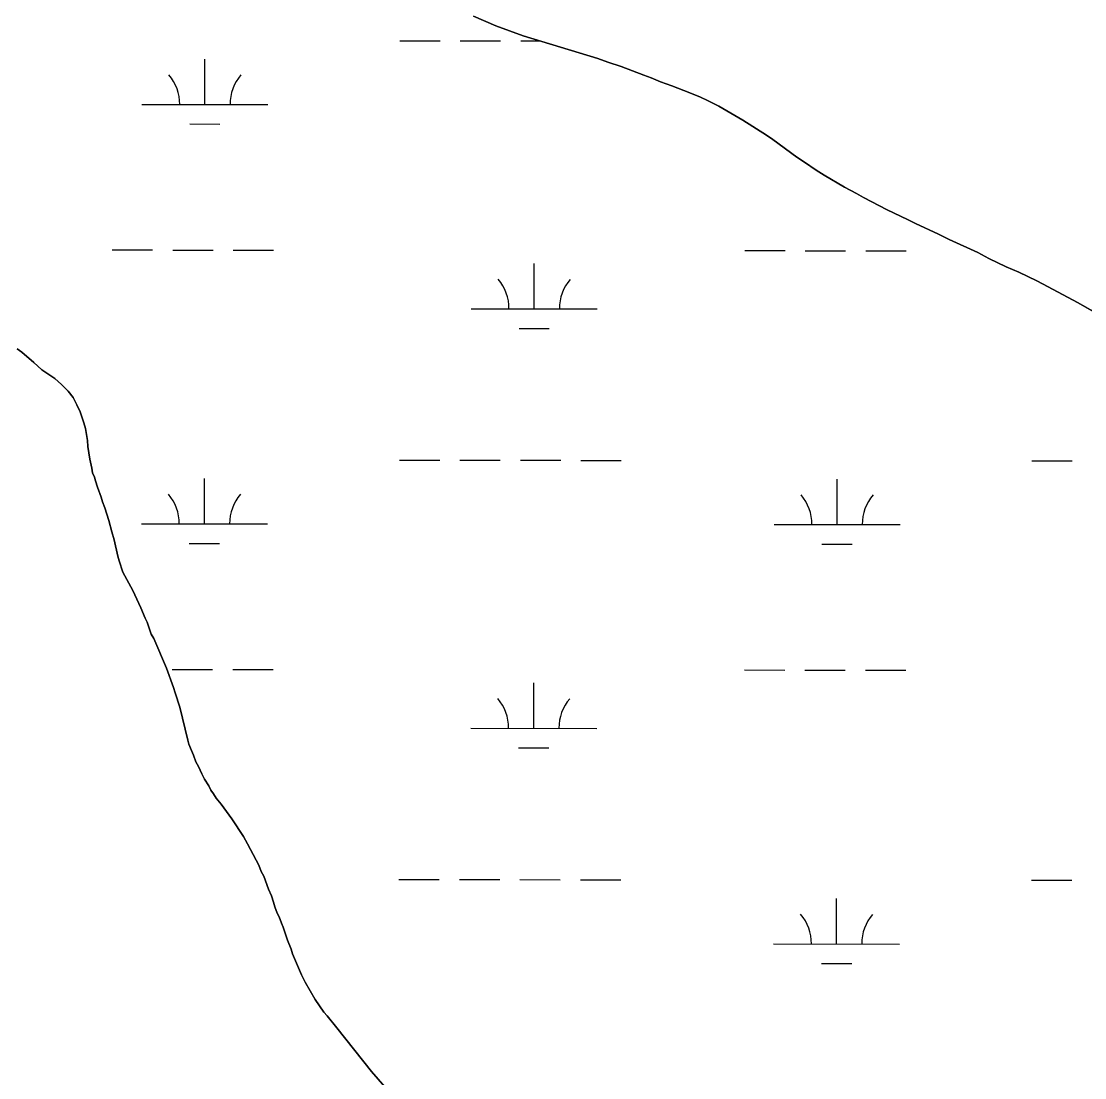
# Model space of a CAD drawing. Extents: x 3148686 to 3186545, y 916144 to 941516.
# Drawn here: x 3153083 to 3153927, y 935470 to 936308 of the extents above; entities that cross this region are included whole.
import ezdxf

# ---------------------------------------------------------------- set-up
doc = ezdxf.new("R2010")
doc.units = 0
for name, color, linetype in [('V-SITE-VEGE', 7, 'Continuous'), ('V-TOPO-SHOR', 7, 'Continuous'), ('V-WETL-SWMP', 7, 'Continuous')]:
    doc.layers.add(name, color=color, linetype=linetype)

msp = doc.modelspace()

# ---------------------------------------------------------------- linework, layer by layer
at = {"layer": 'V-SITE-VEGE'}
for p, q in [((3153459.79, 936304.21), (3153442.26, 936311.74)), ((3153481.58, 936296.38), (3153459.79, 936304.21)), ((3153540.74, 936278.3), (3153481.58, 936296.38)), ((3153548.66, 936275.4), (3153540.74, 936278.3)), ((3153559.41, 936271.9), (3153548.66, 936275.4)), ((3153577.23, 936264.95), (3153559.41, 936271.9)), ((3153583.18, 936262.91), (3153577.23, 936264.95)), ((3153590.53, 936259.73), (3153583.18, 936262.91)), ((3153599.58, 936256.54), (3153590.53, 936259.73)), ((3153613.73, 936251.03), (3153599.58, 936256.54)), ((3153622.21, 936247.55), (3153613.73, 936251.03)), ((3153627.86, 936244.95), (3153622.21, 936247.55)), ((3153636.91, 936240.34), (3153627.86, 936244.95)), ((3153655.83, 936229.4), (3153636.91, 936240.34)), ((3153674.75, 936217.33), (3153655.83, 936229.4)), ((3153679.82, 936213.88), (3153674.75, 936217.33)), ((3153698.72, 936200.1), (3153679.82, 936213.88)), ((3153704.93, 936196.08), (3153698.72, 936200.1)), ((3153713.96, 936189.77), (3153704.93, 936196.08)), ((3153720.45, 936185.74), (3153713.96, 936189.77)), ((3153736.55, 936176.24), (3153720.45, 936185.74)), ((3153746.16, 936171.06), (3153736.55, 936176.24)), ((3153751.52, 936167.89), (3153746.16, 936171.06)), ((3153770.46, 936158.09), (3153751.52, 936167.89)), ((3153786.57, 936150.58), (3153770.46, 936158.09)), ((3153792.79, 936147.41), (3153786.57, 936150.58)), ((3153811.16, 936139.03), (3153792.79, 936147.41)), ((3153819.64, 936134.7), (3153811.16, 936139.03)), ((3153842.25, 936124.3), (3153819.64, 936134.7)), ((3153851.01, 936119.69), (3153842.25, 936124.3)), ((3153864.87, 936113.05), (3153851.01, 936119.69)), ((3153874.76, 936108.71), (3153864.87, 936113.05)), ((3153889.18, 936101.78), (3153874.76, 936108.71)), ((3153898.22, 936097.17), (3153889.18, 936101.78)), ((3153921.39, 936084.78), (3153898.22, 936097.17)), ((3153954.71, 936065.78), (3153921.39, 936084.78)), ((3153080.21, 936047.87), (3153083.85, 936045.18)), ((3153083.85, 936045.18), (3153093.43, 936037.11)), ((3153093.43, 936037.11), (3153096.4, 936034.09)), ((3153096.4, 936034.09), (3153099.7, 936031.4)), ((3153099.7, 936031.4), (3153109.96, 936024.33)), ((3153109.96, 936024.33), (3153115.25, 936019.63)), ((3153115.25, 936019.63), (3153120.52, 936014.26)), ((3153120.52, 936014.26), (3153124.48, 936009.24)), ((3153124.48, 936009.24), (3153127.43, 936003.56)), ((3153127.43, 936003.56), (3153130.04, 935997.88)), ((3153130.04, 935997.88), (3153132.96, 935989.21)), ((3153132.96, 935989.21), (3153134.26, 935984.87)), ((3153134.26, 935984.87), (3153135.84, 935975.21)), ((3153135.84, 935975.21), (3153136.14, 935970.55)), ((3153136.14, 935970.55), (3153137.1, 935965.55)), ((3153137.1, 935965.55), (3153137.72, 935960.55)), ((3153137.72, 935960.55), (3153139.33, 935953.22)), ((3153139.33, 935953.22), (3153139.96, 935949.55)), ((3153139.96, 935949.55), (3153141.6, 935946.21)), ((3153141.6, 935946.21), (3153142.24, 935943.21)), ((3153142.24, 935943.21), (3153143.86, 935938.21)), ((3153143.86, 935938.21), (3153146.79, 935930.2)), ((3153146.79, 935930.2), (3153147.76, 935926.53)), ((3153147.76, 935926.53), (3153149.72, 935921.86)), ((3153149.72, 935921.86), (3153152.96, 935911.85)), ((3153152.96, 935911.85), (3153155.22, 935902.84)), ((3153155.22, 935902.84), (3153157.16, 935896.51)), ((3153157.16, 935896.51), (3153160.05, 935883.5)), ((3153160.05, 935883.5), (3153161.02, 935879.84)), ((3153161.02, 935879.84), (3153163.94, 935870.83)), ((3153163.94, 935870.83), (3153171.81, 935856.12)), ((3153171.81, 935856.12), (3153178.35, 935842.43)), ((3153178.35, 935842.43), (3153181.61, 935834.42)), ((3153181.61, 935834.42), (3153183.25, 935831.08)), ((3153183.25, 935831.08), (3153186.5, 935821.73)), ((3153186.5, 935821.73), (3153188.46, 935818.05)), ((3153188.46, 935818.05), (3153198.59, 935794.68)), ((3153198.59, 935794.68), (3153204.12, 935779.33)), ((3153204.12, 935779.33), (3153205.42, 935774.99)), ((3153205.42, 935774.99), (3153209.31, 935763.65)), ((3153209.31, 935763.65), (3153215.42, 935737.64)), ((3153215.42, 935737.64), (3153216.39, 935734.31)), ((3153216.39, 935734.31), (3153218.35, 935729.3)), ((3153218.35, 935729.3), (3153219.98, 935725.63)), ((3153219.98, 935725.63), (3153221.94, 935720.29)), ((3153221.94, 935720.29), (3153223.9, 935716.61)), ((3153223.9, 935716.61), (3153226.52, 935710.93)), ((3153226.52, 935710.93), (3153228.81, 935706.59)), ((3153228.81, 935706.59), (3153232.09, 935701.24)), ((3153232.09, 935701.24), (3153233.73, 935697.9)), ((3153233.73, 935697.9), (3153236.04, 935694.89)), ((3153236.04, 935694.89), (3153238.01, 935691.54)), ((3153238.01, 935691.54), (3153241.96, 935686.85)), ((3153241.96, 935686.85), (3153250.52, 935675.13)), ((3153250.52, 935675.13), (3153259.72, 935661.08)), ((3153259.72, 935661.08), (3153263, 935655.4)), ((3153263, 935655.4), (3153269.88, 935642.37)), ((3153269.88, 935642.37), (3153271.84, 935638.36)), ((3153271.84, 935638.36), (3153273.8, 935633.35)), ((3153273.8, 935633.35), (3153275.77, 935629.68)), ((3153275.77, 935629.68), (3153279.67, 935619.33)), ((3153279.67, 935619.33), (3153281.96, 935613.99)), ((3153281.96, 935613.99), (3153283.58, 935608.98)), ((3153283.58, 935608.98), (3153284.55, 935605.31)), ((3153284.55, 935605.31), (3153286.5, 935600.31)), ((3153286.5, 935600.31), (3153288.14, 935597.3)), ((3153288.14, 935597.3), (3153289.77, 935592.29)), ((3153289.77, 935592.29), (3153291.07, 935589.29)), ((3153291.07, 935589.29), (3153294.65, 935578.94)), ((3153294.65, 935578.94), (3153297.58, 935571.6)), ((3153297.58, 935571.6), (3153298.55, 935567.93)), ((3153298.55, 935567.93), (3153305.73, 935551.24)), ((3153305.73, 935551.24), (3153308.68, 935545.56)), ((3153308.68, 935545.56), (3153316.56, 935531.85)), ((3153316.56, 935531.85), (3153323.46, 935521.81)), ((3153323.46, 935521.81), (3153326.1, 935518.79)), ((3153326.1, 935518.79), (3153333.68, 935509.42)), ((3153333.68, 935509.42), (3153361.34, 935474.59)), ((3153361.34, 935474.59), (3153371.89, 935462.52))]:
    msp.add_line(p, q, dxfattribs=at)
at = {"layer": 'V-TOPO-SHOR'}
for points in [[(3153442.26, 936311.74), (3153459.79, 936304.21), (3153481.58, 936296.38), (3153540.74, 936278.3), (3153548.66, 936275.4), (3153559.41, 936271.9), (3153577.23, 936264.95), (3153583.18, 936262.91), (3153590.53, 936259.73), (3153599.58, 936256.54), (3153613.73, 936251.03)], [(3153613.73, 936251.03), (3153622.21, 936247.55), (3153627.86, 936244.95), (3153636.91, 936240.34), (3153655.83, 936229.4), (3153674.75, 936217.33), (3153679.82, 936213.88), (3153698.72, 936200.1), (3153704.93, 936196.08), (3153713.96, 936189.77), (3153720.45, 936185.74), (3153736.55, 936176.24), (3153746.16, 936171.06), (3153751.52, 936167.89), (3153770.46, 936158.09), (3153786.57, 936150.58), (3153792.79, 936147.41), (3153811.16, 936139.03), (3153819.64, 936134.7), (3153842.26, 936124.3), (3153851.01, 936119.69), (3153864.87, 936113.05), (3153874.76, 936108.71), (3153889.18, 936101.78), (3153898.22, 936097.17), (3153921.39, 936084.78), (3153954.71, 936065.78)], [(3153171.81, 935856.12), (3153163.94, 935870.83), (3153161.02, 935879.84), (3153160.05, 935883.5), (3153157.16, 935896.51), (3153155.22, 935902.84), (3153152.96, 935911.85), (3153149.72, 935921.86), (3153147.76, 935926.53), (3153146.79, 935930.2), (3153143.86, 935938.21), (3153142.24, 935943.21), (3153141.6, 935946.21), (3153139.96, 935949.55), (3153139.33, 935953.22), (3153137.72, 935960.55), (3153137.1, 935965.55), (3153136.14, 935970.55), (3153135.84, 935975.21), (3153134.26, 935984.87), (3153132.96, 935989.21), (3153130.04, 935997.88), (3153127.43, 936003.56), (3153124.48, 936009.24), (3153120.52, 936014.26), (3153115.25, 936019.63), (3153109.96, 936024.33), (3153099.7, 936031.4), (3153096.4, 936034.09), (3153093.43, 936037.11), (3153083.85, 936045.18), (3153080.21, 936047.87)], [(3153371.89, 935462.52), (3153361.34, 935474.58), (3153333.68, 935509.41), (3153326.1, 935518.79), (3153323.46, 935521.81), (3153316.56, 935531.85), (3153308.68, 935545.56), (3153305.73, 935551.24), (3153298.55, 935567.93), (3153297.58, 935571.6), (3153294.65, 935578.94), (3153291.07, 935589.29), (3153289.77, 935592.29), (3153288.14, 935597.3), (3153286.5, 935600.31), (3153284.55, 935605.31), (3153283.58, 935608.98), (3153281.96, 935613.99), (3153279.67, 935619.33), (3153275.77, 935629.68), (3153273.8, 935633.35), (3153271.84, 935638.36), (3153269.88, 935642.37), (3153263, 935655.4), (3153259.72, 935661.08), (3153250.52, 935675.13), (3153241.96, 935686.85), (3153238.01, 935691.54), (3153236.04, 935694.89), (3153233.73, 935697.9), (3153232.1, 935701.24), (3153228.81, 935706.59), (3153226.52, 935710.93), (3153223.9, 935716.61), (3153221.94, 935720.29), (3153219.98, 935725.63), (3153218.35, 935729.3), (3153216.39, 935734.31), (3153215.42, 935737.64), (3153209.31, 935763.65), (3153205.42, 935774.99), (3153204.12, 935779.33), (3153198.59, 935794.68), (3153188.46, 935818.05), (3153186.5, 935821.73), (3153183.25, 935831.08), (3153181.61, 935834.42), (3153178.35, 935842.43), (3153171.81, 935856.12)]]:
    msp.add_lwpolyline(points, dxfattribs=at)
at = {"layer": 'V-WETL-SWMP'}
for p, q in [((3153383.72, 936292.32), (3153415.72, 936292.29)), ((3153431.72, 936292.27), (3153463.72, 936292.24)), ((3153479.72, 936292.22), (3153495.22, 936292.21)), ((3153229.07, 936241.75), (3153229.11, 936277.75)), ((3153179.07, 936241.8), (3153279.07, 936241.69)), ((3153217.06, 936226.33), (3153241.06, 936226.3)), ((3153155.55, 936126.39), (3153187.55, 936126.36)), ((3153203.55, 936126.34), (3153235.55, 936126.31)), ((3153251.55, 936126.29), (3153283.55, 936126.26)), ((3153657.45, 936125.86), (3153689.45, 936125.83)), ((3153705.45, 936125.81), (3153737.45, 936125.78)), ((3153753.45, 936125.76), (3153785.45, 936125.73)), ((3153490.34, 936079.61), (3153490.38, 936115.61)), ((3153440.34, 936079.66), (3153540.34, 936079.56)), ((3153478.32, 936064.19), (3153502.32, 936064.16)), ((3153383.37, 935959.65), (3153415.37, 935959.62)), ((3153431.37, 935959.6), (3153463.37, 935959.57)), ((3153479.37, 935959.55), (3153511.37, 935959.51)), ((3153527.37, 935959.5), (3153559.37, 935959.46)), ((3153885.28, 935959.12), (3153917.28, 935959.09)), ((3153228.72, 935909.07), (3153228.76, 935945.07)), ((3153730.63, 935908.54), (3153730.67, 935944.54)), ((3153178.72, 935909.12), (3153278.72, 935909.02)), ((3153680.63, 935908.59), (3153780.63, 935908.49)), ((3153216.71, 935893.65), (3153240.71, 935893.63)), ((3153718.62, 935893.12), (3153742.62, 935893.1)), ((3153203.19, 935793.67), (3153235.19, 935793.63)), ((3153251.19, 935793.61), (3153283.19, 935793.58)), ((3153657.1, 935793.19), (3153689.1, 935793.15)), ((3153705.1, 935793.14), (3153737.1, 935793.1)), ((3153753.1, 935793.09), (3153785.1, 935793.05)), ((3153489.99, 935746.93), (3153490.03, 935782.93)), ((3153439.99, 935746.99), (3153539.99, 935746.88)), ((3153477.97, 935731.51), (3153501.97, 935731.49)), ((3153383.02, 935626.97), (3153415.02, 935626.94)), ((3153431.02, 935626.92), (3153463.02, 935626.89)), ((3153479.02, 935626.87), (3153511.02, 935626.84)), ((3153527.02, 935626.82), (3153559.02, 935626.79)), ((3153884.93, 935626.45), (3153916.93, 935626.41)), ((3153730.28, 935575.87), (3153730.32, 935611.87)), ((3153680.28, 935575.92), (3153780.28, 935575.81)), ((3153718.27, 935560.45), (3153742.27, 935560.42))]:
    msp.add_line(p, q, dxfattribs=at)
for points in [[(3153679.82, 936213.88), (3153674.74, 936217.33), (3153655.83, 936229.4), (3153636.91, 936240.34), (3153627.87, 936244.95), (3153622.21, 936247.55), (3153613.73, 936251.03), (3153599.58, 936256.53), (3153590.53, 936259.73), (3153583.18, 936262.91), (3153577.23, 936264.95), (3153559.41, 936271.9), (3153548.66, 936275.4), (3153540.74, 936278.3), (3153481.58, 936296.38), (3153459.79, 936304.22), (3153442.26, 936311.74)], [(3153954.71, 936065.78), (3153921.39, 936084.78), (3153898.22, 936097.17), (3153889.18, 936101.78), (3153874.76, 936108.71), (3153864.86, 936113.05), (3153851.01, 936119.69), (3153842.26, 936124.3), (3153819.64, 936134.7), (3153811.16, 936139.03), (3153792.79, 936147.41), (3153786.57, 936150.58), (3153770.46, 936158.09), (3153751.52, 936167.89), (3153746.16, 936171.06), (3153736.55, 936176.24), (3153720.46, 936185.74), (3153713.96, 936189.77), (3153704.93, 936196.08), (3153698.72, 936200.11), (3153679.82, 936213.88)], [(3153080.21, 936047.87), (3153083.85, 936045.18), (3153093.43, 936037.11), (3153096.4, 936034.09), (3153099.7, 936031.4), (3153109.96, 936024.33), (3153115.25, 936019.63), (3153120.53, 936014.26), (3153124.48, 936009.24), (3153127.43, 936003.56), (3153130.04, 935997.88), (3153132.96, 935989.21), (3153134.26, 935984.87), (3153135.85, 935975.21), (3153136.14, 935970.55), (3153137.1, 935965.55), (3153137.72, 935960.55), (3153139.33, 935953.22), (3153139.96, 935949.55), (3153141.6, 935946.21), (3153142.24, 935943.21), (3153143.86, 935938.21), (3153146.79, 935930.2), (3153147.76, 935926.53), (3153149.72, 935921.86), (3153152.96, 935911.85), (3153155.22, 935902.84), (3153157.16, 935896.51), (3153160.05, 935883.51), (3153161.02, 935879.84), (3153163.94, 935870.83), (3153171.81, 935856.12), (3153178.35, 935842.43), (3153181.61, 935834.42), (3153183.25, 935831.08), (3153186.5, 935821.73), (3153188.46, 935818.06), (3153198.59, 935794.68), (3153204.12, 935779.33), (3153205.41, 935774.99), (3153209.31, 935763.65), (3153215.42, 935737.64), (3153216.4, 935734.31), (3153218.35, 935729.3), (3153219.98, 935725.63), (3153221.94, 935720.29), (3153223.9, 935716.61), (3153226.52, 935710.93), (3153228.81, 935706.59), (3153232.1, 935701.24), (3153233.73, 935697.9), (3153236.04, 935694.89), (3153238.01, 935691.54), (3153241.96, 935686.85), (3153250.52, 935675.13), (3153259.72, 935661.08), (3153263, 935655.4), (3153269.88, 935642.37), (3153271.84, 935638.36), (3153273.8, 935633.35), (3153275.77, 935629.68), (3153279.67, 935619.33), (3153281.96, 935613.99), (3153283.58, 935608.98), (3153284.55, 935605.31), (3153286.5, 935600.31), (3153288.14, 935597.3), (3153289.77, 935592.29), (3153291.07, 935589.29), (3153294.65, 935578.94), (3153297.58, 935571.6), (3153298.55, 935567.93), (3153305.74, 935551.24), (3153308.68, 935545.56), (3153316.56, 935531.85), (3153323.46, 935521.81), (3153326.1, 935518.79), (3153333.68, 935509.41), (3153361.34, 935474.58), (3153371.89, 935462.52)]]:
    msp.add_lwpolyline(points, dxfattribs=at)
for centre, start, end in [((3153173.83, 936242.28), 359.16781, 40.71147), ((3153284.32, 936242.16), 139.1678, 180.71146), ((3153435.1, 936080.14), 359.16781, 40.71147), ((3153545.58, 936080.02), 139.1678, 180.71146), ((3153173.48, 935909.6), 359.16781, 40.71147), ((3153283.97, 935909.49), 139.1678, 180.71146), ((3153675.39, 935909.07), 359.16781, 40.71147), ((3153785.88, 935908.96), 139.1678, 180.71146), ((3153434.75, 935747.47), 359.16781, 40.71147), ((3153545.23, 935747.35), 139.1678, 180.71146), ((3153675.04, 935576.4), 359.16781, 40.71147), ((3153785.52, 935576.28), 139.1678, 180.71146)]:
    msp.add_arc(centre, 35.25, start, end, dxfattribs=at)

doc.saveas('drawing.dxf')
